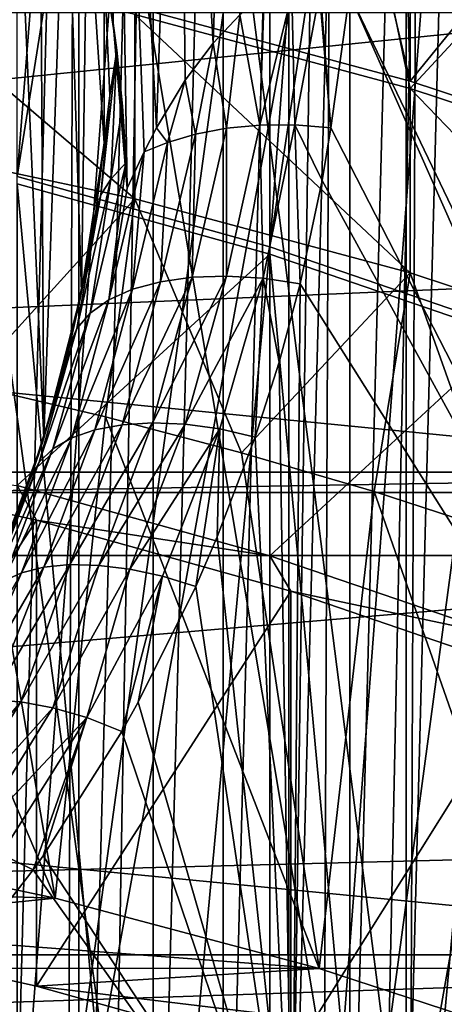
# Model space of a CAD drawing. Header units: metres. Extents: x -109 to 109, y -78 to 121.
# Tile 687 of 1056: x 8.82 to 11.5, y -37.96 to -31.74. Entities that reach past the tile are written whole.
import ezdxf

# ---------------------------------------------------------------- set-up
doc = ezdxf.new("R2010")
doc.units = ezdxf.units.M
doc.layers.add('solid_508554_SW0001', color=7, linetype='CONTINUOUS')

msp = doc.modelspace()

# ---------------------------------------------------------------- linework, layer by layer
at = {"layer": 'solid_508554_SW0001'}
for points in [[(8.803325, -32.729481, 39.310875), (8.803373, -22.243484, 33.256756), (9.610415, -22.456182, 32.888351)], [(8.803325, -32.729481, 39.310875), (9.610415, -22.456182, 32.888351), (10.397066, -22.687326, 32.487999)], [(10.397038, -33.173328, 38.54211), (8.803325, -32.729481, 39.310875), (10.397066, -22.687326, 32.487999)], [(10.397038, -33.173328, 38.54211), (10.397066, -22.687326, 32.487999), (11.161427, -22.936356, 32.056667)], [(10.397038, -33.173328, 38.54211), (11.161427, -22.936356, 32.056667), (11.902053, -23.202799, 31.595177)], [(11.902046, -33.688805, 37.649281), (10.397038, -33.173328, 38.54211), (11.902053, -23.202799, 31.595177)], [(8.698663, -42.735291, -81.150002), (8.698663, -23.41346, -81.150002), (9.192389, -23.881987, -81.150002)], [(9.192389, -42.266762, -81.150002), (8.698663, -42.735291, -81.150002), (9.192389, -23.881987, -81.150002)], [(9.192389, -42.266762, -81.150002), (9.192389, -23.881987, -81.150002), (9.660915, -24.375711, -81.150002)], [(9.660915, -41.773037, -81.150002), (9.192389, -42.266762, -81.150002), (9.660915, -24.375711, -81.150002)], [(9.660915, -41.773037, -81.150002), (9.660915, -24.375711, -81.150002), (10.102839, -24.893141, -81.150002)], [(9.545432, -31.65856, 41.165764), (11.283785, -32.126286, 40.355644), (9.545437, -24.730358, 37.165764)], [(11.283785, -32.126286, 40.355644), (11.283771, -25.198074, 36.355656), (9.545437, -24.730358, 37.165764)], [(10.102839, -41.255608, -81.150002), (9.660915, -41.773037, -81.150002), (10.102839, -24.893141, -81.150002)], [(10.102839, -41.255608, -81.150002), (10.102839, -24.893141, -81.150002), (10.517247, -25.433201, -81.150002)], [(12.931286, -32.670036, 39.413837), (12.931268, -25.741825, 35.413849), (11.283771, -25.198074, 36.355656)], [(11.283785, -32.126286, 40.355644), (12.931286, -32.670036, 39.413837), (11.283771, -25.198074, 36.355656)], [(10.517247, -40.715546, -81.150002), (10.102839, -41.255608, -81.150002), (10.517247, -25.433201, -81.150002)], [(10.517247, -40.715546, -81.150002), (10.517247, -25.433201, -81.150002), (10.902664, -25.99399, -81.150002)], [(13.065718, -25.582964, -5.995143), (11.401097, -26.132366, -6.946737), (12.770635, -37.830025, 1.544682)], [(10.902664, -40.154758, -81.150002), (10.517247, -40.715546, -81.150002), (10.902664, -25.99399, -81.150002)], [(10.902664, -40.154758, -81.150002), (10.902664, -25.99399, -81.150002), (11.258337, -26.57439, -81.150002)], [(11.401097, -26.132366, -6.946737), (9.64468, -26.60495, -7.765276), (11.143609, -38.36702, 0.61458)], [(11.401097, -26.132366, -6.946737), (11.143609, -38.36702, 0.61458), (12.770635, -37.830025, 1.544682)], [(9.64468, -26.60495, -7.765276), (7.810611, -26.99691, -8.444169), (9.42686, -38.82893, -0.185473)], [(9.64468, -26.60495, -7.765276), (9.42686, -38.82893, -0.185473), (11.143609, -38.36702, 0.61458)], [(11.258337, -39.57436, -81.150002), (10.902664, -40.154758, -81.150002), (11.258337, -26.57439, -81.150002)], [(11.258337, -39.57436, -81.150002), (11.258337, -26.57439, -81.150002), (11.583079, -27.172487, -81.150002)], [(10.488172, -43.053291, -1.114646), (11.706828, -26.999475, -10.527419), (12.67755, -26.73473, -10.068865)], [(12.408564, -42.553444, -0.248886), (10.488172, -43.053291, -1.114646), (12.67755, -26.73473, -10.068865)], [(7.810611, -26.99691, -8.444169), (7.634213, -39.212036, -0.849034), (9.42686, -38.82893, -0.185473)], [(10.488172, -43.053291, -1.114646), (10.714036, -27.242905, -10.949049), (11.706828, -26.999475, -10.527419)], [(11.583079, -38.976261, -81.150002), (11.258337, -39.57436, -81.150002), (11.583079, -27.172487, -81.150002)], [(8.487958, -43.467548, -1.832161), (9.701047, -27.464556, -11.332959), (10.714036, -27.242905, -10.949049)], [(10.488172, -43.053291, -1.114646), (8.487958, -43.467548, -1.832161), (10.714036, -27.242905, -10.949049)], [(9.207424, -30.734858, -61.099998), (9.408818, -31.761309, -61.099998), (9.406471, -27.229422, -61.099998)], [(9.682422, -32.422573, -61.099998), (9.821297, -28.272488, -61.099998), (9.406471, -27.229422, -61.099998)], [(9.604031, -32.573429, -61.099998), (9.406471, -27.229422, -61.099998), (9.49614, -32.803589, -61.099998)], [(9.408818, -31.761309, -61.099998), (9.49614, -32.803589, -61.099998), (9.406471, -27.229422, -61.099998)], [(9.682422, -32.422573, -61.099998), (9.406471, -27.229422, -61.099998), (9.604031, -32.573429, -61.099998)], [(8.487958, -43.467548, -1.832161), (8.669769, -27.664011, -11.678427), (9.701047, -27.464556, -11.332959)], [(9.863665, -32.121075, -61.099998), (9.821297, -28.272488, -61.099998), (9.682422, -32.422573, -61.099998)], [(10.039428, -31.88586, -61.099998), (10.12085, -29.354301, -61.099998), (9.821297, -28.272488, -61.099998)], [(10.039428, -31.88586, -61.099998), (9.821297, -28.272488, -61.099998), (9.863665, -32.121075, -61.099998)], [(6.928705, -28.526241, 47.196339), (6.897811, -40.762726, 54.123951), (9.11958, -41.102932, 53.534698)], [(9.160439, -28.86797, 46.604446), (6.928705, -28.526241, 47.196339), (9.11958, -41.102932, 53.534698)], [(9.160439, -28.86797, 46.604446), (9.11958, -41.102932, 53.534698), (11.275636, -41.536118, 52.784397)], [(11.326177, -29.303101, 45.850777), (9.160439, -28.86797, 46.604446), (11.275636, -41.536118, 52.784397)], [(11.199413, -29.176983, 45.463982), (11.283785, -32.126286, 40.355644), (9.545432, -31.65856, 41.165764)], [(11.199413, -29.176983, 45.463982), (13.261164, -29.696579, 44.564018), (11.283785, -32.126286, 40.355644)], [(10.207376, -31.70837, -61.099998), (10.12085, -29.354301, -61.099998), (10.039428, -31.88586, -61.099998)], [(11.326177, -29.303101, 45.850777), (11.275636, -41.536118, 52.784397), (13.350454, -42.059166, 51.878448)], [(13.410305, -29.828497, 44.940762), (11.326177, -29.303101, 45.850777), (13.350454, -42.059166, 51.878448)], [(8.752103, -29.379688, -62.099998), (8.640317, -35.27639, -62.099998), (8.970667, -34.382778, -62.099998)], [(8.944489, -29.873425, -62.099998), (8.752103, -29.379688, -62.099998), (8.970667, -34.382778, -62.099998)], [(13.261164, -29.696579, 44.564018), (12.931286, -32.670036, 39.413837), (11.283785, -32.126286, 40.355644)], [(8.679568, -41.813938, 51.677364), (8.720603, -29.846893, 44.898426), (10.775651, -30.272507, 44.161243)], [(9.109021, -30.377018, -62.099998), (8.944489, -29.873425, -62.099998), (8.970667, -34.382778, -62.099998)], [(9.545432, -31.704939, 41.192543), (11.283785, -32.172665, 40.38242), (10.83016, -30.002932, 44.140507)], [(11.283785, -32.172665, 40.38242), (12.813181, -30.519081, 43.24651), (10.83016, -30.002932, 44.140507)], [(10.724933, -42.237549, 50.943653), (8.679568, -41.813938, 51.677364), (10.775651, -30.272507, 44.161243)], [(10.724933, -42.237549, 50.943653), (10.775651, -30.272507, 44.161243), (12.748686, -30.786055, 43.271751)], [(9.109021, -30.377018, -62.099998), (8.970667, -34.382778, -62.099998), (9.208868, -33.460312, -62.099998)], [(9.24522, -30.888992, -62.099998), (9.109021, -30.377018, -62.099998), (9.208868, -33.460312, -62.099998)], [(11.283785, -32.172665, 40.38242), (12.931286, -32.716415, 39.440613), (12.813181, -30.519081, 43.24651)], [(9.207424, -30.734858, -61.099998), (9.352697, -31.407925, -62.099998), (9.408818, -31.761309, -61.099998)], [(12.688675, -42.748676, 50.058353), (10.724933, -42.237549, 50.943653), (12.748686, -30.786055, 43.271751)], [(9.24522, -30.888992, -62.099998), (9.208868, -33.460312, -62.099998), (9.352468, -32.518463, -62.099998)], [(9.352697, -31.407925, -62.099998), (9.24522, -30.888992, -62.099998), (9.352468, -32.518463, -62.099998)], [(16.185591, -31.351774, -28.209364), (-16.185591, -31.351774, -28.209364), (-15.639991, -34.598186, -34.202744)], [(15.861096, -33.256618, -31.692114), (16.185591, -31.351774, -28.209364), (-15.639991, -34.598186, -34.202744)], [(7.730226, -31.317013, 41.864452), (7.730305, -32.483082, 42.537651), (9.545481, -32.871006, 41.865746)], [(7.730226, -31.317013, 41.864452), (9.545481, -32.871006, 41.865746), (9.545432, -31.704939, 41.192543)], [(9.352697, -31.407925, -62.099998), (9.352468, -32.518463, -62.099998), (9.387755, -32.21817, -62.099998)], [(9.352697, -31.407925, -62.099998), (9.387755, -32.21817, -62.099998), (9.431037, -31.931768, -62.099998)], [(9.408818, -31.761309, -61.099998), (9.352697, -31.407925, -62.099998), (9.431037, -31.931768, -62.099998)], [(10.207376, -31.70837, -61.099998), (10.334466, -32.40509, -60.600815), (10.36148, -31.583017, -61.099998)], [(10.334466, -32.40509, -60.600815), (10.536272, -31.574284, -61.044769), (10.36148, -31.583017, -61.099998)], [(10.555877, -32.403595, -60.541473), (10.536272, -31.574284, -61.044769), (10.334466, -32.40509, -60.600815)], [(10.555877, -32.403595, -60.541473), (10.712017, -31.571522, -61.011826), (10.536272, -31.574284, -61.044769)], [(10.555877, -32.403595, -60.541473), (10.78243, -32.421013, -60.511192), (10.712017, -31.571522, -61.011826)], [(10.712017, -31.571522, -61.011826), (10.78243, -32.421013, -60.511192), (10.716556, -31.571527, -61.011261)], [(10.716556, -31.571527, -61.011261), (10.78243, -32.421013, -60.511192), (10.9, -31.574373, -61)], [(10.78243, -32.421013, -60.511192), (14.36897, -39.415813, -56.472744), (10.9, -31.574373, -61)], [(14.651228, -39.40646, -56.478142), (14.749202, -31.574373, -61), (10.9, -31.574373, -61)], [(14.36897, -39.415813, -56.472744), (14.651228, -39.40646, -56.478142), (10.9, -31.574373, -61)], [(-15.65275, -31.692326, -35.55315), (15.65275, -31.692326, -35.55315), (15.17187, -34.725609, -41.413059)], [(-15.17187, -34.725609, -41.413059), (-15.65275, -31.692326, -35.55315), (15.17187, -34.725609, -41.413059)], [(9.545432, -31.704939, 41.192543), (9.545481, -32.871006, 41.865746), (11.2838, -33.338722, 41.055637)], [(9.545432, -31.704939, 41.192543), (11.2838, -33.338722, 41.055637), (11.283785, -32.172665, 40.38242)], [(10.207376, -31.70837, -61.099998), (10.039428, -31.88586, -61.099998), (10.123521, -32.424446, -60.688412)], [(10.207376, -31.70837, -61.099998), (10.123521, -32.424446, -60.688412), (10.334466, -32.40509, -60.600815)], [(9.408818, -31.761309, -61.099998), (9.431037, -31.931768, -62.099998), (9.467193, -32.285534, -61.647144)], [(9.408818, -31.761309, -61.099998), (9.467193, -32.285534, -61.647144), (9.490082, -32.640377, -61.263729)], [(9.408818, -31.761309, -61.099998), (9.490082, -32.640377, -61.263729), (9.49614, -32.803589, -61.099998)], [(10.039428, -31.88586, -61.099998), (9.863665, -32.121075, -61.099998), (9.927968, -32.461216, -60.802219)], [(10.039428, -31.88586, -61.099998), (9.927968, -32.461216, -60.802219), (10.123521, -32.424446, -60.688412)], [(9.330891, -32.844574, -61.619251), (9.431037, -31.931768, -62.099998), (9.387755, -32.21817, -62.099998)], [(9.330891, -32.844574, -61.619251), (9.394643, -32.745773, -61.431786), (9.431037, -31.931768, -62.099998)], [(9.394643, -32.745773, -61.431786), (9.467193, -32.285534, -61.647144), (9.431037, -31.931768, -62.099998)], [(9.863665, -32.121075, -61.099998), (9.682422, -32.422573, -61.099998), (9.752373, -32.514538, -60.939583)], [(9.863665, -32.121075, -61.099998), (9.752373, -32.514538, -60.939583), (9.927968, -32.461216, -60.802219)], [(9.387755, -32.21817, -62.099998), (9.352468, -32.518463, -62.099998), (9.29854, -32.951744, -61.809879)], [(9.330891, -32.844574, -61.619251), (9.387755, -32.21817, -62.099998), (9.29854, -32.951744, -61.809879)], [(11.283785, -32.172665, 40.38242), (11.2838, -33.338722, 41.055637), (12.931273, -33.882465, 40.113846)], [(11.283785, -32.172665, 40.38242), (12.931273, -33.882465, 40.113846), (12.931286, -32.716415, 39.440613)], [(9.394643, -32.745773, -61.431786), (9.490082, -32.640377, -61.263729), (9.467193, -32.285534, -61.647144)], [(10.124727, -33.358295, -60.059467), (10.334466, -32.40509, -60.600815), (10.123521, -32.424446, -60.688412)], [(10.124727, -33.358295, -60.059467), (10.354399, -33.371292, -59.98505), (10.334466, -32.40509, -60.600815)], [(10.354399, -33.371292, -59.98505), (10.555877, -32.403595, -60.541473), (10.334466, -32.40509, -60.600815)], [(10.354399, -33.371292, -59.98505), (10.589702, -33.406647, -59.942139), (10.555877, -32.403595, -60.541473)], [(10.555877, -32.403595, -60.541473), (10.589702, -33.406647, -59.942139), (10.727884, -32.753738, -60.319092)], [(10.555877, -32.403595, -60.541473), (10.727884, -32.753738, -60.319092), (10.78243, -32.421013, -60.511192)], [(9.682422, -32.422573, -61.099998), (9.604031, -32.573429, -61.099998), (9.752373, -32.514538, -60.939583)], [(9.707315, -33.394176, -60.29776), (9.927968, -32.461216, -60.802219), (9.752373, -32.514538, -60.939583)], [(9.707315, -33.394176, -60.29776), (9.907148, -33.365993, -60.164612), (9.927968, -32.461216, -60.802219)], [(9.907148, -33.365993, -60.164612), (10.123521, -32.424446, -60.688412), (9.927968, -32.461216, -60.802219)], [(9.907148, -33.365993, -60.164612), (10.124727, -33.358295, -60.059467), (10.123521, -32.424446, -60.688412)], [(10.78243, -32.421013, -60.511192), (10.727884, -32.753738, -60.319092), (14.36897, -39.415813, -56.472744)], [(8.482322, -34.042339, 41.836937), (9.545481, -32.871006, 41.865746), (7.730305, -32.483082, 42.537651)], [(9.29854, -32.951744, -61.809879), (9.352468, -32.518463, -62.099998), (9.208868, -33.460312, -62.099998)], [(9.53042, -33.442116, -60.455448), (9.752373, -32.514538, -60.939583), (9.604031, -32.573429, -61.099998)], [(9.53042, -33.442116, -60.455448), (9.707315, -33.394176, -60.29776), (9.752373, -32.514538, -60.939583)], [(9.381059, -33.508568, -60.633579), (9.604031, -32.573429, -61.099998), (9.49614, -32.803589, -61.099998)], [(9.381059, -33.508568, -60.633579), (9.53042, -33.442116, -60.455448), (9.604031, -32.573429, -61.099998)], [(9.26311, -33.591808, -60.827526), (9.490082, -32.640377, -61.263729), (9.394643, -32.745773, -61.431786)], [(9.26311, -33.591808, -60.827526), (9.381059, -33.508568, -60.633579), (9.490082, -32.640377, -61.263729)], [(9.381059, -33.508568, -60.633579), (9.49614, -32.803589, -61.099998), (9.490082, -32.640377, -61.263729)], [(8.803325, -50.408958, 8.689124), (8.803325, -32.729481, 39.310875), (10.397038, -33.173328, 38.54211)], [(8.803325, -32.77586, 39.337654), (10.397038, -33.219707, 38.56889), (8.80333, -34.681149, 40.437672)], [(8.803325, -32.77586, 39.337654), (8.803325, -50.455338, 8.7159), (10.397038, -50.01149, 9.484665)], [(8.803325, -32.77586, 39.337654), (10.397038, -50.01149, 9.484665), (10.397038, -33.219707, 38.56889)], [(9.17964, -33.689667, -61.032249), (9.394643, -32.745773, -61.431786), (9.330891, -32.844574, -61.619251)], [(9.17964, -33.689667, -61.032249), (9.26311, -33.591808, -60.827526), (9.394643, -32.745773, -61.431786)], [(10.727884, -32.753738, -60.319092), (10.589702, -33.406647, -59.942139), (14.36897, -39.415813, -56.472744)], [(9.330891, -32.844574, -61.619251), (9.200167, -33.502312, -61.441315), (9.132424, -33.80122, -61.241241)], [(9.17964, -33.689667, -61.032249), (9.330891, -32.844574, -61.619251), (9.132424, -33.80122, -61.241241)], [(9.330891, -32.844574, -61.619251), (9.29854, -32.951744, -61.809879), (9.200167, -33.502312, -61.441315)], [(8.482322, -34.042339, 41.836937), (9.36049, -34.248463, 41.479923), (9.545481, -32.871006, 41.865746)], [(9.36049, -34.248463, 41.479923), (10.218744, -34.474659, 41.088139), (9.545481, -32.871006, 41.865746)], [(10.218744, -34.474659, 41.088139), (11.2838, -33.338722, 41.055637), (9.545481, -32.871006, 41.865746)], [(9.200167, -33.502312, -61.441315), (9.29854, -32.951744, -61.809879), (9.208868, -33.460312, -62.099998)], [(8.803325, -50.408958, 8.689124), (10.397038, -33.173328, 38.54211), (10.397038, -49.965111, 9.457888)], [(10.397038, -33.219707, 38.56889), (10.397017, -35.124985, 39.668919), (8.80333, -34.681149, 40.437672)], [(10.397038, -33.219707, 38.56889), (11.902046, -33.735184, 37.676056), (10.397017, -35.124985, 39.668919)], [(10.397038, -49.965111, 9.457888), (10.397038, -33.173328, 38.54211), (11.902046, -33.688805, 37.649281)], [(10.397038, -33.219707, 38.56889), (10.397038, -50.01149, 9.484665), (11.902046, -49.496014, 10.377499)], [(10.397038, -33.219707, 38.56889), (11.902046, -49.496014, 10.377499), (11.902046, -33.735184, 37.676056)], [(15.639967, -34.598331, -34.203018), (15.861096, -33.256618, -31.692114), (-15.639991, -34.598186, -34.202744)], [(10.218744, -34.474659, 41.088139), (11.055031, -34.720387, 40.662525), (11.2838, -33.338722, 41.055637)], [(11.055031, -34.720387, 40.662525), (11.867933, -34.985229, 40.203804), (11.2838, -33.338722, 41.055637)], [(11.867933, -34.985229, 40.203804), (12.931273, -33.882465, 40.113846), (11.2838, -33.338722, 41.055637)], [(9.293353, -34.329182, -59.912506), (9.707315, -33.394176, -60.29776), (9.53042, -33.442116, -60.455448)], [(9.293353, -34.329182, -59.912506), (9.464566, -34.297588, -59.755676), (9.707315, -33.394176, -60.29776)], [(9.464566, -34.297588, -59.755676), (9.907148, -33.365993, -60.164612), (9.707315, -33.394176, -60.29776)], [(9.464566, -34.297588, -59.755676), (9.656318, -34.286137, -59.621487), (9.907148, -33.365993, -60.164612)], [(9.656318, -34.286137, -59.621487), (10.124727, -33.358295, -60.059467), (9.907148, -33.365993, -60.164612)], [(9.656318, -34.286137, -59.621487), (9.863929, -34.295101, -59.513206), (10.124727, -33.358295, -60.059467)], [(9.863929, -34.295101, -59.513206), (10.354399, -33.371292, -59.98505), (10.124727, -33.358295, -60.059467)], [(9.863929, -34.295101, -59.513206), (10.082333, -34.324272, -59.433479), (10.354399, -33.371292, -59.98505)], [(10.082333, -34.324272, -59.433479), (10.305293, -34.375538, -59.382748), (10.354399, -33.371292, -59.98505)], [(10.354399, -33.371292, -59.98505), (10.305293, -34.375538, -59.382748), (10.456155, -33.903103, -59.65551)], [(10.354399, -33.371292, -59.98505), (10.456155, -33.903103, -59.65551), (10.589702, -33.406647, -59.942139)], [(10.589702, -33.406647, -59.942139), (10.456155, -33.903103, -59.65551), (10.538103, -39.416443, -56.472382)], [(10.589702, -33.406647, -59.942139), (10.538103, -39.416443, -56.472382), (14.36897, -39.415813, -56.472744)], [(9.200167, -33.502312, -61.441315), (9.208868, -33.460312, -62.099998), (8.970667, -34.382778, -62.099998)], [(9.146857, -34.380146, -60.088142), (9.53042, -33.442116, -60.455448), (9.381059, -33.508568, -60.633579)], [(9.146857, -34.380146, -60.088142), (9.293353, -34.329182, -59.912506), (9.53042, -33.442116, -60.455448)], [(9.132424, -33.80122, -61.241241), (9.200167, -33.502312, -61.441315), (8.970667, -34.382778, -62.099998)], [(9.028652, -34.449238, -60.278305), (9.381059, -33.508568, -60.633579), (9.26311, -33.591808, -60.827526)], [(9.028652, -34.449238, -60.278305), (9.146857, -34.380146, -60.088142), (9.381059, -33.508568, -60.633579)], [(8.941624, -34.534767, -60.478348), (9.26311, -33.591808, -60.827526), (9.17964, -33.689667, -61.032249)], [(8.941624, -34.534767, -60.478348), (9.028652, -34.449238, -60.278305), (9.26311, -33.591808, -60.827526)], [(9.17964, -33.689667, -61.032249), (8.947152, -34.456818, -60.802315), (8.887364, -34.636196, -60.682205)], [(8.941624, -34.534767, -60.478348), (9.17964, -33.689667, -61.032249), (8.887364, -34.636196, -60.682205)], [(9.17964, -33.689667, -61.032249), (9.132424, -33.80122, -61.241241), (8.947152, -34.456818, -60.802315)], [(10.397038, -49.965111, 9.457888), (11.902046, -33.688805, 37.649281), (11.902046, -49.449635, 10.350721)], [(11.902046, -33.735184, 37.676056), (11.90202, -35.640461, 38.776093), (10.397017, -35.124985, 39.668919)], [(8.947152, -34.456818, -60.802315), (9.132424, -33.80122, -61.241241), (8.970667, -34.382778, -62.099998)], [(7.586105, -33.856728, 42.158428), (7.300375, -36.920265, 44.052227), (9.04172, -37.288464, 43.41449)], [(7.586105, -33.856728, 42.158428), (9.04172, -37.288464, 43.41449), (8.482322, -34.042339, 41.836937)], [(10.456155, -33.903103, -59.65551), (10.305293, -34.375538, -59.382748), (10.538103, -39.416443, -56.472382)], [(8.482322, -34.042339, 41.836937), (9.04172, -37.288464, 43.41449), (9.36049, -34.248463, 41.479923)], [(9.36049, -34.248463, 41.479923), (9.04172, -37.288464, 43.41449), (10.709487, -37.733391, 42.643852)], [(9.36049, -34.248463, 41.479923), (10.709487, -37.733391, 42.643852), (10.218744, -34.474659, 41.088139)], [(8.828984, -35.233215, -59.554966), (9.293353, -34.329182, -59.912506), (9.146857, -34.380146, -60.088142)], [(8.828984, -35.233215, -59.554966), (8.97113, -35.197472, -59.381645), (9.293353, -34.329182, -59.912506)], [(8.97113, -35.197472, -59.381645), (9.464566, -34.297588, -59.755676), (9.293353, -34.329182, -59.912506)], [(8.97113, -35.197472, -59.381645), (9.135247, -35.181664, -59.225632), (9.464566, -34.297588, -59.755676)], [(9.135247, -35.181664, -59.225632), (9.656318, -34.286137, -59.621487), (9.464566, -34.297588, -59.755676)], [(9.135247, -35.181664, -59.225632), (9.317576, -35.186153, -59.090508), (9.656318, -34.286137, -59.621487)], [(9.317576, -35.186153, -59.090508), (9.863929, -34.295101, -59.513206), (9.656318, -34.286137, -59.621487)], [(9.317576, -35.186153, -59.090508), (9.513944, -35.210842, -58.979355), (9.863929, -34.295101, -59.513206)], [(9.513944, -35.210842, -58.979355), (10.082333, -34.324272, -59.433479), (9.863929, -34.295101, -59.513206)], [(9.513944, -35.210842, -58.979355), (9.719851, -35.255157, -58.89473), (10.082333, -34.324272, -59.433479)], [(9.719851, -35.255157, -58.89473), (9.929399, -35.320732, -58.83704), (10.082333, -34.324272, -59.433479)], [(10.082333, -34.324272, -59.433479), (9.929399, -35.320732, -58.83704), (10.065649, -35.006771, -59.018303)], [(10.082333, -34.324272, -59.433479), (10.065649, -35.006771, -59.018303), (10.305293, -34.375538, -59.382748)], [(8.947152, -34.456818, -60.802315), (8.970667, -34.382778, -62.099998), (8.640317, -35.27639, -62.099998)], [(8.712065, -35.288078, -59.741631), (9.146857, -34.380146, -60.088142), (9.028652, -34.449238, -60.278305)], [(8.712065, -35.288078, -59.741631), (8.828984, -35.233215, -59.554966), (9.146857, -34.380146, -60.088142)], [(10.305293, -34.375538, -59.382748), (10.065649, -35.006771, -59.018303), (10.538103, -39.416443, -56.472382)], [(8.623048, -35.360802, -59.937363), (9.028652, -34.449238, -60.278305), (8.941624, -34.534767, -60.478348)], [(8.623048, -35.360802, -59.937363), (8.712065, -35.288078, -59.741631), (9.028652, -34.449238, -60.278305)], [(8.887364, -34.636196, -60.682205), (8.947152, -34.456818, -60.802315), (8.640317, -35.27639, -62.099998)], [(7.243184, -34.52655, 41.398262), (8.924763, -34.899689, 40.751968), (7.243187, -37.471035, 43.098263)], [(7.243184, -34.52655, 41.398262), (8.80333, -34.681149, 40.437672), (8.924763, -34.899689, 40.751968)], [(10.218744, -34.474659, 41.088139), (10.709487, -37.733391, 42.643852), (11.055031, -34.720387, 40.662525)], [(8.941624, -34.534767, -60.478348), (8.599912, -35.369308, -60.191433), (8.563521, -35.450726, -60.136917)], [(8.623048, -35.360802, -59.937363), (8.941624, -34.534767, -60.478348), (8.563521, -35.450726, -60.136917)], [(8.941624, -34.534767, -60.478348), (8.887364, -34.636196, -60.682205), (8.599912, -35.369308, -60.191433)], [(15.639967, -34.598331, -34.203018), (-15.639991, -34.598186, -34.202744), (-15.555162, -35.123459, -35.199306)], [(15.555162, -35.123459, -35.199306), (15.639967, -34.598331, -34.203018), (-15.555162, -35.123459, -35.199306)], [(8.599912, -35.369308, -60.191433), (8.887364, -34.636196, -60.682205), (8.640317, -35.27639, -62.099998)], [(8.924763, -34.899689, 40.751968), (8.80333, -34.681149, 40.437672), (10.397017, -35.124985, 39.668919)], [(-15.17187, -34.725609, -41.413059), (15.17187, -34.725609, -41.413059), (14.743219, -37.647823, -47.331551)], [(-14.743219, -37.647823, -47.331551), (-15.17187, -34.725609, -41.413059), (14.743219, -37.647823, -47.331551)], [(11.055031, -34.720387, 40.662525), (10.709487, -37.733391, 42.643852), (12.290892, -38.251648, 41.746204)], [(11.055031, -34.720387, 40.662525), (12.290892, -38.251648, 41.746204), (11.867933, -34.985229, 40.203804)], [(8.924763, -34.899689, 40.751968), (8.924671, -37.844151, 42.452011), (7.243187, -37.471035, 43.098263)], [(8.924763, -34.899689, 40.751968), (10.530436, -35.34869, 39.974274), (8.924671, -37.844151, 42.452011)], [(8.924763, -34.899689, 40.751968), (10.397017, -35.124985, 39.668919), (10.530436, -35.34869, 39.974274)], [(10.065649, -35.006771, -59.018303), (9.929399, -35.320732, -58.83704), (10.538103, -39.416443, -56.472382)], [(15.555162, -35.123459, -35.199306), (-15.555162, -35.123459, -35.199306), (-15.148985, -37.732166, -40.267826)], [(15.267782, -36.951855, -38.730343), (15.555162, -35.123459, -35.199306), (-15.148985, -37.732166, -40.267826)], [(10.530436, -35.34869, 39.974274), (10.397017, -35.124985, 39.668919), (11.90202, -35.640461, 38.776093)], [(8.475983, -36.050678, -58.972435), (8.97113, -35.197472, -59.381645), (8.828984, -35.233215, -59.554966)], [(8.475983, -36.050678, -58.972435), (8.639232, -36.037064, -58.787258), (8.97113, -35.197472, -59.381645)], [(8.639232, -36.037064, -58.787258), (9.135247, -35.181664, -59.225632), (8.97113, -35.197472, -59.381645)], [(8.639232, -36.037064, -58.787258), (8.824875, -36.049145, -58.62442), (9.135247, -35.181664, -59.225632)], [(8.824875, -36.049145, -58.62442), (9.317576, -35.186153, -59.090508), (9.135247, -35.181664, -59.225632)], [(8.824875, -36.049145, -58.62442), (9.027868, -36.086594, -58.488338), (9.317576, -35.186153, -59.090508)], [(9.027868, -36.086594, -58.488338), (9.513944, -35.210842, -58.979355), (9.317576, -35.186153, -59.090508)], [(9.027868, -36.086594, -58.488338), (9.242697, -36.148388, -58.382717), (9.513944, -35.210842, -58.979355)], [(9.242697, -36.148388, -58.382717), (9.719851, -35.255157, -58.89473), (9.513944, -35.210842, -58.979355)], [(8.339561, -36.089615, -59.174919), (8.828984, -35.233215, -59.554966), (8.712065, -35.288078, -59.741631)], [(8.339561, -36.089615, -59.174919), (8.475983, -36.050678, -58.972435), (8.828984, -35.233215, -59.554966)], [(9.242697, -36.148388, -58.382717), (9.462274, -36.23502, -58.309177), (9.719851, -35.255157, -58.89473)], [(9.719851, -35.255157, -58.89473), (9.462274, -36.23502, -58.309177), (9.565562, -36.050262, -58.415844)], [(9.719851, -35.255157, -58.89473), (9.565562, -36.050262, -58.415844), (9.929399, -35.320732, -58.83704)], [(9.929399, -35.320732, -58.83704), (9.565562, -36.050262, -58.415844), (10.538103, -39.416443, -56.472382)], [(10.530436, -35.34869, 39.974274), (10.530433, -38.293179, 41.674271), (8.924671, -37.844151, 42.452011)], [(10.530436, -35.34869, 39.974274), (12.04655, -35.869736, 39.071796), (10.530433, -38.293179, 41.674271)], [(10.530436, -35.34869, 39.974274), (11.90202, -35.640461, 38.776093), (12.04655, -35.869736, 39.071796)], [(12.04655, -35.869736, 39.071796), (12.046459, -38.814186, 40.771858), (10.530433, -38.293179, 41.674271)], [(8.142006, -36.853371, -58.294109), (8.824875, -36.049145, -58.62442), (8.639232, -36.037064, -58.787258)], [(8.142006, -36.853371, -58.294109), (8.315179, -36.881512, -58.131165), (8.824875, -36.049145, -58.62442)], [(8.315179, -36.881512, -58.131165), (9.027868, -36.086594, -58.488338), (8.824875, -36.049145, -58.62442)], [(9.565562, -36.050262, -58.415844), (9.462274, -36.23502, -58.309177), (10.538103, -39.416443, -56.472382)], [(8.315179, -36.881512, -58.131165), (8.503394, -36.93457, -57.992996), (9.027868, -36.086594, -58.488338)], [(8.503394, -36.93457, -57.992996), (9.242697, -36.148388, -58.382717), (9.027868, -36.086594, -58.488338)], [(8.503394, -36.93457, -57.992996), (8.701855, -37.011196, -57.883118), (9.242697, -36.148388, -58.382717)], [(8.701855, -37.011196, -57.883118), (8.904602, -37.110699, -57.8036), (9.242697, -36.148388, -58.382717)], [(9.242697, -36.148388, -58.382717), (8.904602, -37.110699, -57.8036), (8.967173, -37.021141, -57.855309)], [(9.242697, -36.148388, -58.382717), (8.967173, -37.021141, -57.855309), (9.462274, -36.23502, -58.309177)], [(9.462274, -36.23502, -58.309177), (8.967173, -37.021141, -57.855309), (10.538103, -39.416443, -56.472382)], [(15.148953, -37.732372, -40.268234), (15.267782, -36.951855, -38.730343), (-15.148985, -37.732166, -40.267826)], [(9.04172, -37.288464, 43.41449), (7.300375, -36.920265, 44.052227), (5.5, -37.176933, 43.607658)], [(8.701855, -37.011196, -57.883118), (8.282642, -37.910141, -57.342045), (8.904602, -37.110699, -57.8036)], [(8.967173, -37.021141, -57.855309), (8.904602, -37.110699, -57.8036), (10.538103, -39.416443, -56.472382)], [(8.904602, -37.110699, -57.8036), (8.282642, -37.910141, -57.342045), (10.538103, -39.416443, -56.472382)], [(7.243187, -37.471035, 43.098263), (9.04172, -37.288464, 43.41449), (5.5, -37.176933, 43.607658)], [(7.243187, -37.471035, 43.098263), (10.709487, -37.733391, 42.643852), (9.04172, -37.288464, 43.41449)], [(7.243187, -37.471035, 43.098263), (8.924671, -37.844151, 42.452011), (10.709487, -37.733391, 42.643852)], [(-14.743219, -37.647823, -47.331551), (9.069128, -40.438595, -53.264668), (3.769285, -40.438595, -53.264671)], [(-14.743219, -37.647823, -47.331551), (14.36897, -40.438622, -53.264729), (9.069128, -40.438595, -53.264668)], [(-14.743219, -37.647823, -47.331551), (14.743219, -37.647823, -47.331551), (14.36897, -40.438622, -53.264729)], [(15.148953, -37.732372, -40.268234), (-15.148985, -37.732166, -40.267826), (-14.998933, -38.741135, -42.284145)], [(14.998933, -38.741135, -42.284145), (15.148953, -37.732372, -40.268234), (-14.998933, -38.741135, -42.284145)], [(8.924671, -37.844151, 42.452011), (12.290892, -38.251648, 41.746204), (10.709487, -37.733391, 42.643852)], [(8.924671, -37.844151, 42.452011), (10.530433, -38.293179, 41.674271), (12.290892, -38.251648, 41.746204)], [(12.439333, -38.238529, 1.563529), (12.770635, -37.830025, 1.544682), (11.143609, -38.36702, 0.61458)], [(8.257151, -37.939827, -57.324905), (7.521456, -38.713478, -56.878235), (10.538103, -39.416443, -56.472382)], [(8.282642, -37.910141, -57.342045), (8.257151, -37.939827, -57.324905), (10.538103, -39.416443, -56.472382)]]:
    msp.add_3dface(points, dxfattribs=at)

doc.saveas('drawing.dxf')
